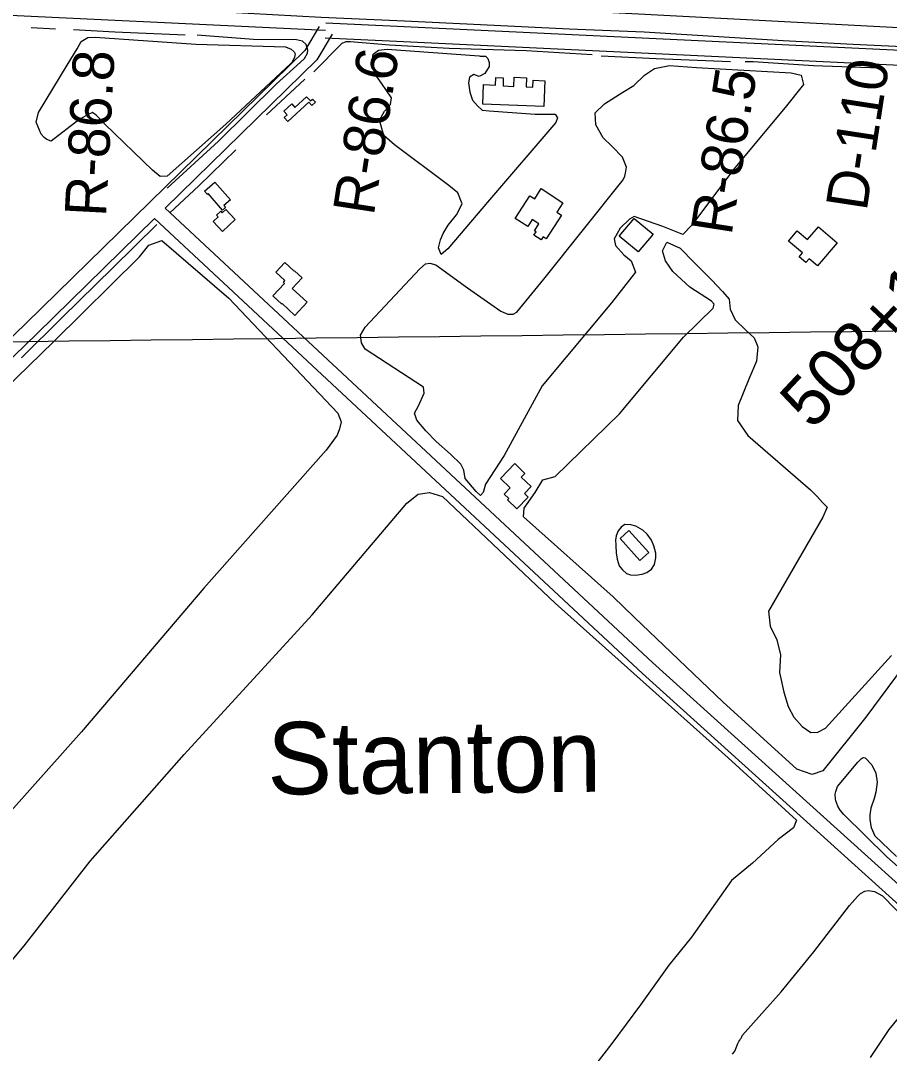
# Model space of a CAD drawing. Extents: x 3704301 to 3742427, y 506229 to 532009.
# Drawn here: x 3721518 to 3723258, y 516437 to 518505 of the extents above; entities that cross this region are included whole.
import ezdxf

# ---------------------------------------------------------------- set-up
doc = ezdxf.new("R2010")
doc.units = 0
for name, color, linetype in [('V-BLDG-OTLN', 7, 'Continuous'), ('V-GRID-MAJR', 7, 'Continuous'), ('V-LEVE-TOET', 7, 'Continuous'), ('V-RIVR-RANG-IDEN', 7, 'Continuous'), ('V-ROAD-CNTR', 7, 'Continuous'), ('V-SITE-VEGE', 7, 'Continuous'), ('V-SURV-IDEN', 7, 'Continuous'), ('V-SURV-LINE', 7, 'Continuous'), ('V-TOPO-GNAM-IDEN', 7, 'Continuous'), ('V-TOPO-SHOR', 7, 'Continuous')]:
    doc.layers.add(name, color=color, linetype=linetype)

msp = doc.modelspace()

# ---------------------------------------------------------------- linework, layer by layer
at = {"layer": 'V-BLDG-OTLN'}
for points in [[(3722443.612, 518337.52900000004), (3722445.111, 518376.887), (3722469.214, 518375.97000000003), (3722469.7770000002, 518390.789), (3722484.92, 518390.212), (3722484.307, 518374.12700000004), (3722505.93, 518373.303), (3722506.631, 518391.67600000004), (3722531.311, 518390.734), (3722530.617, 518372.466), (3722544.203, 518371.95), (3722544.719, 518385.479), (3722568.23, 518384.58400000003), (3722566.238, 518332.86100000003)], [(3722067.787, 518331.27), (3722090.966, 518352.618), (3722098.8680000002, 518344.039), (3722103.111, 518347.949), (3722108.934, 518341.629), (3722101.657, 518334.93), (3722095.316, 518341.815), (3722053.259, 518303.081), (3722046.257, 518310.684), (3722052.392, 518316.33400000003), (3722045.6070000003, 518323.701), (3722061.379, 518338.22500000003)], [(3721938.562, 518146.08400000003), (3721925.248, 518134.40400000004), (3721928.6010000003, 518130.582), (3721922.8910000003, 518125.57300000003), (3721893.978, 518158.534), (3721892.3000000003, 518157.063), (3721886.828, 518163.30100000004), (3721907.525, 518181.461)], [(3722560.948, 518168.44), (3722604.2120000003, 518140.368), (3722592.096, 518121.694), (3722601.613, 518115.51900000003), (3722570.602, 518067.72500000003), (3722564.413, 518071.74100000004), (3722560.579, 518065.831), (3722546.157, 518075.186), (3722550.591, 518082.02), (3722547.355, 518084.12), (3722556.211, 518097.767), (3722542.952, 518106.371), (3722534.029, 518092.621), (3722508.853, 518108.956), (3722538.244, 518154.249), (3722547.742, 518148.087)], [(3721929.269, 518126.49700000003), (3721947.7970000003, 518106.461), (3721922.3510000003, 518082.93200000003), (3721904.146, 518102.617), (3721914.171, 518111.89), (3721910.933, 518115.395), (3721919.199, 518123.038), (3721922.115, 518119.882)], [(3722754.842, 518041.707), (3722717.099, 518073.425), (3722746.992, 518109.001), (3722784.739, 518077.283)], [(3723115.739, 518091.967), (3723153.487, 518060.25), (3723114.3170000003, 518013.64), (3723097.051, 518028.148), (3723090.7260000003, 518020.621), (3723077.15, 518032.031), (3723083.98, 518040.159), (3723056.066, 518063.615), (3723073.181, 518083.98000000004), (3723094.198, 518066.333)], [(3722062.362, 517968.412), (3722092.1070000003, 517940.96400000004), (3722067.769, 517914.586), (3722042.056, 517938.308), (3722041.184, 517937.364), (3722023.46, 517953.715), (3722046.551, 517978.744), (3722044.485, 517980.65), (3722047.7600000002, 517984.2), (3722029.367, 518001.169), (3722047.276, 518020.582), (3722066.278, 518003.049), (3722066.855, 518003.67600000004), (3722082.004, 517989.701)], [(3722507.708, 517617.675), (3722528.233, 517598.244), (3722520.944, 517590.545), (3722540.423, 517572.10500000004), (3722527.092, 517558.023), (3722534.815, 517550.71400000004), (3722512.336, 517526.969), (3722493.032, 517545.246), (3722495.696, 517548.06), (3722486.64, 517556.635), (3722498.686, 517569.357), (3722479.323, 517587.695)], [(3722758.156, 517423.617), (3722718.666, 517467.631), (3722736.5840000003, 517483.705), (3722776.072, 517439.69200000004)]]:
    msp.add_lwpolyline(points, close=True, dxfattribs=at)
at = {"layer": 'V-GRID-MAJR'}
msp.add_spline([(3708498.534, 517706.704), (3713778.102, 517769.291), (3719057.661, 517832.646), (3724337.211, 517896.76900000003), (3729616.752, 517961.659), (3734896.2830000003, 518027.318), (3740175.804, 518093.744), (3740175.805, 518093.744)], degree=3, dxfattribs=at)
at = {"layer": 'V-LEVE-TOET'}
msp.add_lwpolyline([(3723312.265, 518451.353), (3723185.225, 518456.927), (3723045.64, 518464.73000000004), (3722916.782, 518472.666), (3722767.048, 518481.536), (3722616.75, 518488.014), (3722439.004, 518496.533), (3722286.909, 518503.587), (3722120.503, 518511.056), (3721925.443, 518521.746), (3721736.3510000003, 518531.91500000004), (3721538.312, 518542.568), (3721333.157, 518550.152)], dxfattribs=at)
at = {"layer": 'V-ROAD-CNTR'}
for points in [[(3721370.7512194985, 518522.0349297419), (3722129.097702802, 518485.67500246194)], [(3722129.850701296, 518500.71797237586), (3722272.649415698, 518493.88298604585), (3723827.424306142, 518419.87013407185)], [(3722116.242728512, 518493.4049870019), (3722087.704785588, 518445.4430829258), (3721529.767901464, 517899.3831750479), (3720659.197642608, 517054.23286535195), (3720350.231260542, 516773.56942667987), (3719178.2426045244, 515651.810670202), (3719167.758625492, 515640.0046938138), (3719154.93465114, 515618.68773644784), (3719143.0686748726, 515600.69577243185), (3719118.275724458, 515574.26282529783), (3719059.2088425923, 515534.5859046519), (3718950.974059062, 515461.6970504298), (3718934.216092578, 515449.24007534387), (3718918.25012451, 515431.28211125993), (3718903.532153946, 515415.0021438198), (3718853.0392549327, 515333.899306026)], [(3722142.0246769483, 518478.06501768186), (3722111.484738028, 518426.7391203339), (3721807.65434569, 518129.37771505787)], [(3722128.416704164, 518470.75203230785), (3722271.2194185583, 518463.91704597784), (3723825.9983089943, 518389.90419400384)], [(3724835.7592894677, 516013.3679470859), (3724508.2289445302, 515726.63052056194), (3724494.6939716, 515717.9505379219), (3724484.21899255, 515714.315545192), (3724474.3200123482, 515713.0175477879), (3724459.816041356, 515713.06554769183), (3724452.8200553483, 515714.43854494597), (3724447.487066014, 515717.1965394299), (3722783.8033933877, 517219.74353432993), (3721807.65434569, 518129.37671506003)], [(3721786.192388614, 518108.37175706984), (3721550.707859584, 517877.90121801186), (3720679.7376015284, 517032.360909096), (3720370.693219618, 516751.6274705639), (3719199.8665612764, 515630.98071186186), (3719192.0345769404, 515622.160729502), (3719180.320600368, 515602.6897684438), (3719166.702627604, 515582.0398097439), (3719137.8276853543, 515551.25687131), (3719075.9508091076, 515509.6919544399), (3718972.1266114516, 515439.7733150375)], [(3725371.519217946, 515487.909998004), (3725360.038240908, 515493.884986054), (3725352.1662566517, 515501.33297115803), (3724936.694087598, 515972.05202971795), (3724928.827103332, 515977.87601807), (3724915.641129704, 515985.02700376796), (3724896.75816747, 515991.45999090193), (3724882.3621962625, 515995.11698358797), (3724872.7492154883, 515995.386983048), (3724861.8372373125, 515993.40398701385), (3724853.019254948, 515988.60599660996), (3724526.3069083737, 515702.58456865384), (3724507.8919452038, 515690.774592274), (3724491.1569786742, 515684.969603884), (3724476.2300085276, 515683.0116078), (3724456.852047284, 515683.075607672), (3724442.842075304, 515685.8246021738), (3724430.25910047, 515692.3305891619), (3722763.5214339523, 517197.6355785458), (3721786.192388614, 518108.370757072)]]:
    msp.add_lwpolyline(points, dxfattribs=at)
at = {"layer": 'V-SITE-VEGE'}
for points in [[(3722058.882, 518418.24700000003), (3721929.123, 518297.908), (3721811.697, 518193.237), (3721797.978, 518193.065), (3721782.312, 518205.398), (3721686.898, 518297.882), (3721669.377, 518315.564), (3721662.1520000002, 518320.842), (3721652.0640000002, 518316.541), (3721634.889, 518306.184), (3721579.335, 518263.731), (3721570.949, 518266.61100000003), (3721565.5270000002, 518270.719), (3721559.474, 518277.803), (3721549.633, 518301.545), (3721554.159, 518321.29000000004), (3721611.4560000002, 518415.67), (3721631.926, 518448.739), (3721639.501, 518463.151), (3721653.127, 518471.077), (3721667.438, 518471.851), (3721869.2660000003, 518457.65400000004), (3722048.909, 518452.727), (3722060.31, 518447.496), (3722066.333, 518442.8), (3722068.174, 518438.64900000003), (3722066.474, 518431.466), (3722062.417, 518421.87200000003)], [(3722436.339, 518434.27400000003), (3722438.733, 518433.70900000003), (3722449.471, 518433.842), (3722453.7060000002, 518429.12200000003), (3722456.793, 518420.80700000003), (3722456.293, 518413.045), (3722448.111, 518399.221), (3722436.8510000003, 518393.11600000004), (3722426.062, 518397.156), (3722417.182, 518391.678), (3722415.534, 518380.322), (3722418.149, 518361.859), (3722423.1210000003, 518345.813), (3722433.41, 518334.00800000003), (3722442.463, 518325.767), (3722456.801, 518324.155), (3722548.7600000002, 518317.542), (3722588.737, 518317.44200000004), (3722593.597, 518310.344), (3722590.136, 518300.755), (3722457.227, 518145.775), (3722373.722, 518048.085), (3722360.739, 518036.587), (3722355.208, 518049.643), (3722359.183, 518065.802), (3722364.397, 518078.395), (3722374.33, 518095.224), (3722391.377, 518115.72000000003), (3722402.437, 518137.933), (3722393.81, 518159.902), (3722375.731, 518174.592), (3722267.326, 518256.174), (3722245.613, 518274.995), (3722236.876, 518305.912), (3722246.8030000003, 518323.336), (3722259.1580000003, 518337.211), (3722260.785, 518350.357), (3722241.327, 518379.947), (3722227.9760000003, 518398.275), (3722222.301, 518422.666), (3722224.5, 518437.608), (3722235.142, 518445.49700000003), (3722252.418, 518447.50200000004)], [(3722724.609, 518186.087), (3722728.576, 518193.29600000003), (3722729.6950000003, 518199.277), (3722731.933, 518211.237), (3722723.329, 518231.416), (3722702.782, 518252.637), (3722684.663, 518270.311), (3722670.02, 518296.38), (3722668.531, 518320.227), (3722687.397, 518338.36), (3722724.097, 518361.48600000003), (3722746.605, 518374.893), (3722767.828, 518395.44), (3722787.946, 518408.816), (3722817.697, 518415.152), (3722871.4450000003, 518411.048), (3723061.3030000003, 518400.282), (3723081.643, 518395.762), (3723086.176, 518376.72500000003), (3723049.041, 518330.68200000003), (3722948.634, 518210.35000000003), (3722861.772, 518094.722), (3722844.1, 518076.603), (3722804.522, 518092.815), (3722746.8510000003, 518112.624), (3722737.52, 518107.495), (3722718.6520000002, 518089.362), (3722706.988, 518067.74), (3722709.536, 518054.645), (3722726.477, 518035.764), (3722740.9420000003, 518024.01300000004), (3722749.575, 518001.44800000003), (3722701.416, 517939.994), (3722562.682, 517773.604), (3722486.853, 517634.248), (3722449.389, 517576.506), (3722444.824, 517559.743), (3722438.934, 517553.706), (3722430.478, 517561.95300000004), (3722408.677, 517587.93200000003), (3722406.082, 517604.607), (3722399.969, 517616.463), (3722379.435, 517636.492), (3722350.4790000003, 517662.38300000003), (3722329.927, 517683.606), (3722311.765, 517704.859), (3722306.815, 517719.117), (3722314.989, 517733.537), (3722326.6070000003, 517758.737), (3722325.2660000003, 517770.655), (3722208.577, 517846.765), (3722201.253, 517859.798), (3722198.677, 517875.27900000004), (3722208.028, 517890.907), (3722317.545, 518008.012), (3722329.356, 518017.705), (3722337.691, 518019.001), (3722349.668, 518015.571), (3722413.477, 517969.827), (3722479.687, 517922.919), (3722494.078, 517917.134), (3722504.8140000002, 517917.267), (3722511.929, 517920.935), (3722565.994, 517987.235)], [(3722710.663, 517444.068), (3722710.722, 517439.299), (3722712.674, 517426.202), (3722717.009, 517413.139), (3722723.671, 517404.874), (3722731.511, 517397.81200000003), (3722739.3000000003, 517394.931), (3722749.444, 517394.46), (3722763.132, 517396.42), (3722772.041, 517399.51), (3722781.4990000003, 517406.189), (3722787.342, 517415.802), (3722790.162, 517428.956), (3722790.041, 517438.496), (3722786.279, 517453.356), (3722781.966, 517464.634), (3722772.873, 517476.447), (3722764.423, 517484.69), (3722750.017, 517492.264), (3722740.443, 517495.12700000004), (3722728.509, 517495.57300000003), (3722720.8170000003, 517490.707), (3722714.949, 517482.882), (3722710.894, 517473.291), (3722709.8170000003, 517464.333), (3722710.529, 517454.8), (3722710.0130000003, 517448.23600000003)]]:
    msp.add_lwpolyline(points, close=True, dxfattribs=at)
for points in [[(3721361.217, 517645.454), (3721585.147, 517862.387), (3721756.651, 518031.891), (3721775.075, 518054.99100000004), (3721800.9450000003, 518064.67), (3721935.447, 517948.87), (3722153.5, 517718.711), (3722159.955, 517701.121), (3722157.006, 517687.571), (3722151.964, 517675.034), (3722130.509, 517644.619), (3721885.489, 517368.16500000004), (3721640.6070000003, 517080.28), (3721389.399, 516799.593)], [(3723342.843, 517288.308), (3723210.747, 517110.238), (3723124.666, 517002.675), (3723103.299, 516995.257), (3723072.966, 517006.005), (3722924.269, 517140.852), (3722747.3340000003, 517309.517), (3722704.697, 517351.108), (3722525.487, 517511.003), (3722526.859, 517528.503), (3722548.725, 517559.768), (3722564.298, 517585.395), (3722588.852, 517592.05700000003), (3722717.626, 517717.634), (3722846.054, 517871.021), (3722904.938, 517928.973), (3722907.223, 517936.94800000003), (3722901.5810000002, 517943.238), (3722858.3170000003, 517971.31), (3722824.5500000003, 518002.679), (3722809.98, 518023.957), (3722803.378, 518043.74100000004), (3722812.694, 518061.34), (3722839.074, 518048.951), (3722867.24, 518020.693), (3722902.648, 517985.367), (3722923.593, 517962.583), (3722937.298, 517946.858), (3722939.133, 517927.01300000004), (3722948.937, 517905.679), (3722970.648, 517885.28500000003), (3722987.532, 517869.602), (3722994.911, 517851.413), (3722992.089, 517822.768), (3722976.64, 517786.815), (3722955.042, 517734.096), (3722953.83, 517703.88), (3722974.865, 517673.94200000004), (3723100.194, 517565.033), (3723113.074, 517551.683), (3723124.346, 517539.902), (3723133.2060000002, 517530.47500000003), (3723124.713, 517510.501), (3723015.79, 517322.38800000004), (3723019.343, 517292.234), (3723032.401, 517264.582), (3723039.93, 517234.476), (3723037.98, 517199.484), (3723046.42, 517159.853), (3723055.515, 517131.35500000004), (3723066.906, 517110.04000000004), (3723083.034, 517091.167), (3723100.665, 517079.465), (3723114.966, 517079.643), (3723129.966, 517087.776), (3723262.465, 517233.268)], [(3721415.475, 516521.012), (3721525.548, 516651.982), (3721657.544, 516821.636), (3721846.173, 517035.015), (3722102.382, 517314.72500000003), (3722291.9220000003, 517538.51), (3722314.571, 517556.463), (3722337.398, 517559.86600000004), (3722363.488, 517551.873), (3722588.61, 517338.443), (3722935.515, 517028.799), (3723072.214, 516903.67100000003), (3723066.173, 516887.999), (3723035.275, 516864.746), (3722983.884, 516817.325), (3722941.6950000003, 516782.499), (3722861.596, 516669.185), (3722816.239, 516612.945), (3722759.886, 516533.706), (3722702.247, 516456.28500000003), (3722644.623, 516381.973)], [(3723349.651, 516744.80100000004), (3723252.752, 516830.42600000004), (3723166.75, 516915.217), (3723159.265, 516923.561), (3723154.634, 516931.88800000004), (3723151.054, 516942.55), (3723150.038, 516946.707), (3723149.563, 516955.534), (3723150.8880000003, 516960.978), (3723154.055, 516971.085), (3723194.531, 517019.67600000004), (3723199.227, 517024.583), (3723202.3570000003, 517027.42100000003), (3723204.4390000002, 517028.70900000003), (3723206.258, 517029.219), (3723209.3710000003, 517028.685), (3723223.058, 517014.599), (3723231.0160000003, 516997.688), (3723233.781, 516980.02400000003), (3723231.0840000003, 516959.534), (3723227.387, 516947.35500000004), (3723220.799, 516927.403), (3723218.6550000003, 516914.175), (3723218.864, 516904.052), (3723221.381, 516888.724), (3723228.825, 516872.07800000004), (3723272.22, 516831.106)], [(3722943.674, 516435.054), (3722948.4930000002, 516441.091), (3722949.539, 516444.36600000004), (3722951.131, 516447.647), (3722954.282, 516456.381), (3722956.41, 516460.213), (3722958.5530000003, 516462.958), (3722959.605, 516465.688), (3722961.217, 516467.338), (3722962.274, 516469.525), (3722963.861, 516473.349), (3723041.1070000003, 516560.145), (3723106.899, 516639.735), (3723178.471, 516732.784), (3723194.39, 516750.869), (3723199.8680000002, 516756.55100000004), (3723208.7120000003, 516761.173), (3723215.986, 516762.697)], [(3723215.986, 516762.697), (3723228.176, 516761.079), (3723244.48, 516752.43200000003), (3723344.633, 516649.17), (3723352.631, 516639.27), (3723354.66, 516630.177), (3723352.799, 516621.102), (3723347.019, 516607.38), (3723338.129, 516593.67100000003), (3723328.7, 516576.335), (3723316.662, 516556.674), (3723297.863, 516533.675), (3723256.614, 516484.322), (3723219.484, 516428.461)]]:
    msp.add_lwpolyline(points, dxfattribs=at)
at = {"layer": 'V-SURV-LINE'}
msp.add_lwpolyline([(3723913.693141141, 518456.88946639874), (3721227.446027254, 518599.01826035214)], dxfattribs=at)
at = {"layer": 'V-TOPO-SHOR'}
for p, q in [((3721587.916, 518487.637), (3721539.393, 518490.582)), ((3722087.526, 518387.58400000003), (3722011.008, 518316.375))]:
    msp.add_line(p, q, dxfattribs=at)
for points in [[(3721848.108, 518476.076), (3721706.839, 518482.01900000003), (3721624.004, 518486.31200000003)], [(3721811.84, 518169.33900000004), (3721914.74, 518263.45300000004), (3722029.807, 518377.82300000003), (3722078.932, 518421.599), (3722087.114, 518429.38800000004), (3722092.894, 518440.103), (3722093.412, 518446.022), (3722090.3170000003, 518457.218), (3722082.549, 518463.626), (3722070.6890000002, 518466.436), (3721984.9390000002, 518467.145), (3721871.894, 518475.791)], [(3722662.768, 518436.212), (3722531.002, 518444.365), (3722376.613, 518448.95), (3722257.0840000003, 518455.743), (3722178.949, 518462.45900000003), (3722169.489, 518462.342), (3722161.84, 518459.291), (3722105.208, 518402.092)], [(3722940.1180000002, 518422.34500000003), (3722790.7800000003, 518428.67100000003), (3722681.0670000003, 518433.66000000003)], [(3723239.204, 518409.864), (3723106.127, 518414.259), (3722985.4020000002, 518422.22000000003), (3722969.106, 518422.308)], [(3721949.562, 518246.147), (3721875.048, 518174.262), (3721817.36, 518120.265)], [(3721791.055, 518096.91500000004), (3721703.2430000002, 518010.11100000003), (3721601.599, 517910.099), (3721520.097, 517829.588)]]:
    msp.add_lwpolyline(points, dxfattribs=at)

# ---------------------------------------------------------------- texts
at = {"layer": 'V-RIVR-RANG-IDEN'}
for s, height, rotation, p in [('R-86.8', 82.999998, 86.99598563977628, (3721689.3200000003, 518111.15)), ('R-86.6', 82.99999799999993, 81.2156658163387, (3722225.419784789, 518112.70494692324)), ('D-110', 82.99999999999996, 81.30732571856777, (3723212.4125421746, 518121.93911281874)), ('R-86.5', 82.9999980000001, 81.14799989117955, (3722941.7768738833, 518073.33259857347))]:
    msp.add_text(s, height=height, rotation=rotation, dxfattribs=at).set_placement(p)
at = {"layer": 'V-SURV-IDEN'}
msp.add_text('508+14.3', height=99.99999999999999, rotation=46.78672229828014, dxfattribs=at).set_placement((3723103.647224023, 517683.0720789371))
at = {"layer": 'V-TOPO-GNAM-IDEN'}
msp.add_text('Stanton', height=144.999711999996, rotation=0.48715826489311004, dxfattribs=at).set_placement((3722012.9439351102, 516954.93006395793))

doc.saveas('drawing.dxf')
